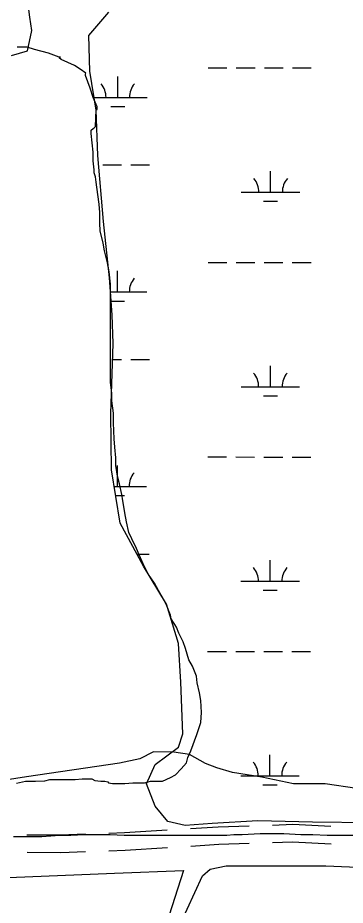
# Model space of a CAD drawing. Extents: x 3148686 to 3186545, y 916144 to 941516.
# Drawn here: x 3179900 to 3180460, y 927741 to 929259 of the extents above; entities that cross this region are included whole.
import ezdxf

# ---------------------------------------------------------------- set-up
doc = ezdxf.new("R2010")
doc.units = 0
for name, color, linetype in [('V-ROAD-CNTR', 7, 'Continuous'), ('V-SITE-VEGE', 7, 'Continuous'), ('V-TOPO-SHOR', 7, 'Continuous'), ('V-WETL-SWMP', 7, 'Continuous')]:
    doc.layers.add(name, color=color, linetype=linetype)

msp = doc.modelspace()

# ---------------------------------------------------------------- linework, layer by layer
at = {"layer": 'V-ROAD-CNTR'}
for points in [[(3180335.8, 927877.9), (3180370.4, 927879.1), (3180435.7, 927876)], [(3180056.2, 927864), (3180082.8, 927865), (3180156, 927869.5)], [(3180195.9, 927872), (3180242.9, 927874.8), (3180295.8, 927876.6)], [(3179916.2, 927861.4), (3179973.5, 927861.1), (3180016.2, 927862.6)], [(3180336.1, 927847.9), (3180370.2, 927849.1), (3180436, 927845.9)], [(3180056.4, 927834), (3180084.3, 927835), (3180156.3, 927839.4)], [(3180196.2, 927841.9), (3180244.3, 927844.9), (3180296.1, 927846.6)], [(3179916.5, 927831.4), (3179974, 927831.1), (3180016.5, 927832.6)]]:
    msp.add_lwpolyline(points, dxfattribs=at)
at = {"layer": 'V-SITE-VEGE'}
for points in [[(3180040.5, 928925.6), (3180039.5, 928939.8), (3180037.4, 928956), (3180034.4, 928977.2), (3180033.3, 928986.4), (3180031.3, 928993.4), (3180031.3, 928998.5), (3180029.3, 929013.7), (3180029.3, 929028.9), (3180026.2, 929060.3), (3180026.2, 929066.4), (3180029.2, 929069.4), (3180031.3, 929070.5), (3180033.3, 929072.5), (3180034.3, 929100.9), (3180036.3, 929101.9), (3180036.3, 929105.9), (3180029.2, 929122.1), (3180024.1, 929138.3), (3180016, 929159.6), (3180016, 929162.7), (3180017, 929163.7), (3180006.9, 929170.8), (3179997.7, 929176.8), (3179974.4, 929186.9), (3179971.4, 929190), (3179973.4, 929191), (3179971.4, 929191), (3179953.1, 929198.1), (3179928.8, 929204.1), (3179916.7, 929208.2), (3179899.4, 929208.2)], [(3179898.3, 927949.7), (3179913.5, 927952.7), (3179930.7, 927952.7), (3179946.9, 927953.7), (3179955, 927955.8), (3179998.6, 927955.8), (3180010.8, 927956.8), (3180027, 927956.8), (3180032.1, 927953.8), (3180042.2, 927952.8), (3180049.3, 927952.8), (3180054.4, 927951.8), (3180055.4, 927949.8), (3180062.5, 927948.8), (3180078.7, 927948.8), (3180083.7, 927948.8), (3180096.9, 927949.8), (3180117.2, 927949.8), (3180123.3, 927951.8), (3180127.3, 927952.9), (3180147.6, 927952.9), (3180161.8, 927959), (3180169.9, 927964), (3180180, 927974.2), (3180189.1, 927984.3), (3180191.1, 927993.4), (3180196.2, 928004.6), (3180206.3, 928033), (3180213.4, 928053.2), (3180214.4, 928070.5), (3180213.3, 928090.7), (3180211.3, 928103.9), (3180207.2, 928121.1), (3180206.2, 928132.3), (3180199.1, 928149.5), (3180193, 928160.6), (3180186.9, 928179.9), (3180182.9, 928191), (3180175.8, 928206.2), (3180171.7, 928216.3), (3180162.6, 928230.5), (3180161.6, 928236.6), (3180155.5, 928252.8), (3180149.4, 928264), (3180141.3, 928279.2), (3180134.2, 928291.3), (3180124, 928306.5), (3180116.9, 928319.7), (3180107.8, 928339.9), (3180103.7, 928351.1), (3180095.6, 928367.3), (3180090.5, 928378.4), (3180086.5, 928396.7), (3180083.4, 928411.8), (3180079.3, 928436.2), (3180078.3, 928443.3), (3180074.3, 928461.5), (3180071.2, 928474.7), (3180068.2, 928492.9), (3180068.1, 928506.1), (3180066.1, 928524.3), (3180065.1, 928538.5), (3180064, 928565.9), (3180064, 928582.1), (3180061, 928603.3), (3180061, 928616.5), (3180058.9, 928634.8), (3180058.8, 928803), (3180056.8, 928824.2), (3180053.7, 928839.4), (3180048.6, 928859.7), (3180046.6, 928872.9), (3180041.5, 928894.2), (3180040.5, 928907.3), (3180040.5, 928925.6)], [(3180476.7, 927860.2), (3180429.1, 927860.1), (3180404.8, 927861.1), (3180384.5, 927861.1), (3180355.1, 927863.1), (3180314.6, 927863.1), (3180284.2, 927861.1), (3180270, 927861), (3180257.9, 927860), (3180082.6, 927859.9), (3180058.3, 927860.9), (3180013.7, 927860.9), (3179991.4, 927859.8), (3179972.1, 927859.8), (3179941.7, 927857.8), (3179893.1, 927857.7)]]:
    msp.add_lwpolyline(points, dxfattribs=at)
at = {"layer": 'V-TOPO-SHOR'}
for points in [[(3179889.9, 929194), (3179916.9, 929201.7), (3179924.7, 929236.5), (3179920.9, 929259.7), (3179917, 929290.6), (3179913.2, 929333.1)], [(3180766.3, 927913.2), (3180743, 927886.1), (3180685, 927882.3), (3180596.1, 927901.7), (3180534.3, 927928.9), (3180480.2, 927940.5), (3180426, 927948.3), (3180371.9, 927948.4), (3180317.8, 927960), (3180267.5, 927967.8), (3180240.5, 927975.6), (3180221.1, 927983.3), (3180194.1, 927998.8), (3180167, 928002.7), (3180132.2, 928002.8), (3180109, 927991.2), (3180074.2, 927983.5), (3179915.6, 927960.4), (3179768.7, 927937.4)], [(3180163.8, 927676.9), (3180216.1, 927791), (3180229.6, 927802.5), (3180256.7, 927808.3), (3180426.9, 927808.1), (3180616.3, 927800.2), (3180726.5, 927790.4), (3180767.1, 927784.6), (3180825.1, 927792.3), (3180875.4, 927798), (3180952.7, 927799.9), (3181070.6, 927790.1), (3181169.3, 927793.8), (3181225.3, 927793.8), (3181260.1, 927789.9), (3181283.3, 927778.2), (3181306.5, 927760.8), (3181316.1, 927722.1)], [(3179026.2, 927793.1), (3179108.1, 927783.6), (3179309.3, 927787.7), (3179567.3, 927787.5), (3179855.9, 927787.1), (3180065.8, 927795.7), (3180183.8, 927799.9), (3180144.3, 927677.5)]]:
    msp.add_lwpolyline(points, dxfattribs=at)
at = {"layer": 'V-WETL-SWMP'}
for p, q in [((3180226, 929172.8), (3180258, 929172.7)), ((3180274, 929172.7), (3180306, 929172.7)), ((3180322, 929172.7), (3180354, 929172.6)), ((3180370, 929172.6), (3180402, 929172.6)), ((3180071.4, 929122.2), (3180071.4, 929158.2)), ((3180031.1, 929122.2), (3180121.4, 929122.1)), ((3180059.4, 929106.8), (3180083.4, 929106.8)), ((3180045.8, 929006.8), (3180077.8, 929006.8)), ((3180093.8, 929006.7), (3180125.8, 929006.7)), ((3180332.6, 928960.1), (3180332.7, 928996.1)), ((3180282.6, 928960.1), (3180382.6, 928960)), ((3180320.6, 928944.6), (3180344.6, 928944.6)), ((3180225.7, 928840.1), (3180257.7, 928840.1)), ((3180273.7, 928840.1), (3180305.7, 928840)), ((3180321.7, 928840), (3180353.7, 928840)), ((3180369.7, 928839.9), (3180401.7, 928839.9)), ((3180071, 928789.5), (3180071.1, 928825.5)), ((3180059, 928789.5), (3180121, 928789.5)), ((3180060.1, 928774.1), (3180083, 928774.1)), ((3180062.8, 928674.1), (3180077.5, 928674.1)), ((3180093.5, 928674.1), (3180125.5, 928674)), ((3180332.3, 928627.4), (3180332.3, 928663.4)), ((3180282.3, 928627.4), (3180382.3, 928627.3)), ((3180320.3, 928612), (3180344.3, 928611.9)), ((3180225.3, 928507.4), (3180257.3, 928507.4)), ((3180273.3, 928507.4), (3180305.3, 928507.3)), ((3180321.3, 928507.3), (3180353.3, 928507.3)), ((3180369.3, 928507.3), (3180401.3, 928507.2)), ((3180070.7, 928456.8), (3180070.7, 928492.8)), ((3180065.5, 928456.9), (3180120.7, 928456.8)), ((3180068, 928441.4), (3180082.7, 928441.4)), ((3180103.9, 928341.4), (3180125.1, 928341.4)), ((3180331.9, 928294.7), (3180332, 928330.7)), ((3180281.9, 928294.8), (3180381.9, 928294.7)), ((3180319.9, 928279.3), (3180343.9, 928279.3)), ((3180225, 928174.8), (3180257, 928174.7)), ((3180273, 928174.7), (3180305, 928174.7)), ((3180321, 928174.7), (3180353, 928174.6)), ((3180369, 928174.6), (3180401, 928174.6)), ((3180331.6, 927962), (3180331.6, 927998)), ((3180281.6, 927962.1), (3180381.6, 927962)), ((3180319.6, 927946.6), (3180343.6, 927946.6))]:
    msp.add_line(p, q, dxfattribs=at)
msp.add_lwpolyline([(3180503.8, 927881.6), (3180404.2, 927882.7), (3180311, 927885.2), (3180232.9, 927880.7), (3180186.7, 927877.2), (3180157.2, 927883.8), (3180135.2, 927909.9), (3180120.6, 927948.4), (3180135.5, 927981.5), (3180175.1, 928010.8), (3180182.7, 928033.7), (3180179.4, 928122.4), (3180175.1, 928188.6), (3180154.6, 928255.7), (3180115.1, 928320.4), (3180075.7, 928394.4), (3180060.8, 928485.2), (3180059.8, 928580.9), (3180063.7, 928701.2), (3180061.9, 928750.7), (3180057.2, 928813.8), (3180046.8, 928910.3), (3180037.5, 929023.2), (3180034.7, 929100.6), (3180023.5, 929167), (3180021.9, 929228.4), (3180056, 929268)], dxfattribs=at)
for centre, start, end in [((3180016.1, 929122.7), 359.1678, 40.7115), ((3180126.6, 929122.6), 139.1678, 180.7115), ((3180277.4, 928960.6), 359.1678, 40.7115), ((3180387.9, 928960.5), 139.1678, 180.7115), ((3180126.3, 928789.9), 139.1678, 180.7115), ((3180277, 928627.9), 359.1678, 40.7115), ((3180387.5, 928627.8), 139.1678, 180.7115), ((3180125.9, 928457.3), 139.1678, 180.7115), ((3180276.7, 928295.2), 359.1678, 40.7115), ((3180387.2, 928295.1), 139.1678, 180.7115), ((3180276.3, 927962.6), 359.1678, 40.7115), ((3180386.8, 927962.5), 139.1678, 180.7115)]:
    msp.add_arc(centre, 35.2, start, end, dxfattribs=at)

doc.saveas('drawing.dxf')
